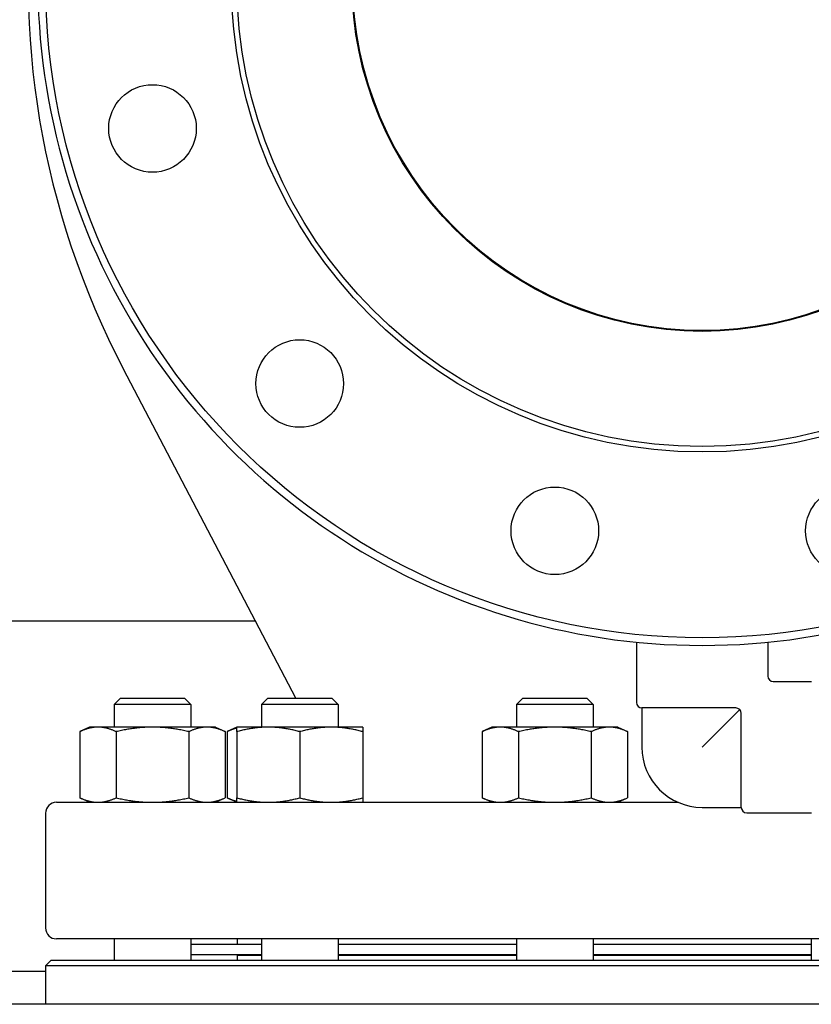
# Model space of a CAD drawing. Header units: inches. Extents: x 18 to 846, y -67 to 561.
# Tile 465 of 656: x 427 to 436, y 257 to 268. Entities that reach past the tile are written whole.
import ezdxf

# ---------------------------------------------------------------- set-up
doc = ezdxf.new("R2010")
doc.units = ezdxf.units.IN
doc.header["$LTSCALE"] = 24
doc.header["$MEASUREMENT"] = 0
doc.layers.add('Visible (ANSI)', color=7, linetype='Continuous', lineweight=30)

msp = doc.modelspace()

# ---------------------------------------------------------------- linework, layer by layer
at = {"layer": 'Visible (ANSI)'}
for p, q in [((430.53924, 260.41536), (428.56975, 264.1727)), ((430.07928, 261.29286), (426.03743, 261.29286)), ((434.42843, 261.05452), (434.42843, 260.36536)), ((435.92843, 261.05452), (435.92843, 260.66786)), ((435.99093, 260.60536), (436.42843, 260.60536)), ((428.53533, 260.41536), (428.46241, 260.34245)), ((428.53533, 260.41536), (429.26449, 260.41536)), ((429.26449, 260.41536), (429.33741, 260.34245)), ((430.21765, 260.41536), (430.14473, 260.34245)), ((430.21765, 260.41536), (430.94682, 260.41536)), ((430.94682, 260.41536), (431.01973, 260.34245)), ((433.13152, 260.41536), (433.05861, 260.34245)), ((433.13152, 260.41536), (433.86069, 260.41536)), ((433.86069, 260.41536), (433.93361, 260.34245)), ((429.33741, 260.34245), (428.46241, 260.34245)), ((428.46241, 260.34245), (428.46241, 260.08436)), ((429.33741, 260.34245), (429.33741, 260.08436)), ((431.01973, 260.34245), (430.14473, 260.34245)), ((430.14473, 260.34245), (430.14473, 260.08436)), ((431.01973, 260.34245), (431.01973, 260.08436)), ((433.93361, 260.34245), (433.05861, 260.34245)), ((433.05861, 260.34245), (433.05861, 260.08436)), ((433.93361, 260.34245), (433.93361, 260.08436)), ((435.56343, 260.30286), (434.49093, 260.30286)), ((434.49093, 260.30286), (434.49093, 259.85536)), ((435.60762, 260.28456), (435.17843, 259.85536)), ((435.62593, 259.16786), (435.62593, 260.24036)), ((428.18091, 260.08436), (428.06968, 260.0325)), ((428.27724, 260.08436), (428.18091, 260.08436)), ((428.89991, 260.08436), (428.27724, 260.08436)), ((429.52258, 260.08436), (428.89991, 260.08436)), ((429.61891, 260.08436), (429.52258, 260.08436)), ((429.61891, 260.08436), (429.73014, 260.0325)), ((429.86323, 260.08436), (429.75201, 260.0325)), ((430.22273, 260.08436), (429.86323, 260.08436)), ((430.94173, 260.08436), (430.22273, 260.08436)), ((431.30123, 260.08436), (430.94173, 260.08436)), ((432.77711, 260.08436), (432.66588, 260.0325)), ((432.87343, 260.08436), (432.77711, 260.08436)), ((433.49611, 260.08436), (432.87343, 260.08436)), ((434.11878, 260.08436), (433.49611, 260.08436)), ((434.21511, 260.08436), (434.11878, 260.08436)), ((434.21511, 260.08436), (434.32633, 260.0325)), ((428.06968, 260.0325), (428.06968, 259.27723)), ((428.4848, 260.0325), (428.4848, 259.27723)), ((429.31503, 260.0325), (429.31503, 259.27723)), ((429.73014, 260.0325), (429.73014, 259.27723)), ((429.75201, 260.0325), (429.75201, 259.27723)), ((429.86323, 260.0325), (429.86323, 259.27723)), ((430.58223, 260.0325), (430.58223, 259.27723)), ((431.30123, 260.0325), (431.30123, 259.27723)), ((432.66588, 260.0325), (432.66588, 259.27723)), ((433.08099, 260.0325), (433.08099, 259.27723)), ((433.91122, 260.0325), (433.91122, 259.27723)), ((434.32633, 260.0325), (434.32633, 259.27723)), ((428.18091, 259.22536), (428.06968, 259.27723)), ((429.61891, 259.22536), (429.73014, 259.27723)), ((429.86323, 259.22536), (429.75201, 259.27723)), ((432.77711, 259.22536), (432.66588, 259.27723)), ((434.21511, 259.22536), (434.32633, 259.27723)), ((427.80343, 259.22536), (434.90319, 259.22536)), ((435.17843, 259.16786), (435.62593, 259.16786)), ((427.67843, 259.10036), (427.67843, 257.79036)), ((435.68843, 259.10536), (436.42843, 259.10536)), ((442.55343, 257.66536), (427.80343, 257.66536)), ((428.46241, 257.66536), (428.46241, 257.42036)), ((429.33741, 257.66536), (429.33741, 257.42036)), ((429.33741, 257.60536), (430.14473, 257.60536)), ((429.86843, 257.66536), (429.86843, 257.60536)), ((430.14473, 257.66536), (430.14473, 257.42036)), ((431.01973, 257.66536), (431.01973, 257.42036)), ((431.01973, 257.60536), (433.05861, 257.60536)), ((433.05861, 257.66536), (433.05861, 257.42036)), ((433.93361, 257.66536), (433.93361, 257.42036)), ((433.93361, 257.60536), (436.42325, 257.60536)), ((436.42325, 257.66536), (436.42325, 257.42036)), ((429.33741, 257.48536), (430.14473, 257.48536)), ((429.86843, 257.48036), (430.14473, 257.48036)), ((429.86843, 257.48036), (429.86843, 257.42036)), ((429.98843, 257.48536), (429.98843, 257.48036)), ((431.01973, 257.48536), (433.05861, 257.48536)), ((431.01973, 257.48036), (433.05861, 257.48036)), ((433.93361, 257.48536), (436.42325, 257.48536)), ((433.93361, 257.48036), (436.42325, 257.48036)), ((427.74093, 257.42036), (427.67843, 257.35786)), ((442.67843, 257.35786), (427.67843, 257.35786)), ((427.67843, 257.35786), (427.67843, 256.91786)), ((427.74093, 257.42036), (442.61593, 257.42036)), ((427.67843, 257.29286), (427.28743, 257.29286)), ((538.67843, 256.91786), (331.67843, 256.91786))]:
    msp.add_line(p, q, dxfattribs=at)
for centre, radius in [((435.17843, 268.60536), 7.5), ((435.17843, 268.60536), 5.378), ((435.17843, 268.60536), 5.315), ((435.17843, 268.60536), 4), ((435.17843, 268.60536), 3.99), ((428.89991, 266.92304), 0.5), ((430.58223, 264.00917), 0.5), ((433.49611, 262.32685), 0.5), ((436.86075, 262.32685), 0.5)]:
    msp.add_circle(centre, radius, dxfattribs=at)
for centre, radius, start, end in [((437.02625, 268.60536), 9.54783, 136.081373, 207.662302), ((435.17843, 268.60536), 7.588, 134.247392, 45.752608), ((435.99093, 260.66786), 0.0625, 180, 270), ((434.49093, 260.36536), 0.0625, 180, 270), ((435.56343, 260.24036), 0.0625, 0, 90), ((435.17843, 259.85536), 0.6875, 180, 270), ((427.80343, 259.10036), 0.125, 90, 180), ((435.68843, 259.16786), 0.0625, 180, 270), ((427.80343, 257.79036), 0.125, 180, 270)]:
    msp.add_arc(centre, radius, start, end, dxfattribs=at)
for points, weights in [([(428.27724, 260.08436), (428.18091, 260.08436), (428.06968, 260.0325)], [1, 1.0379548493, 1]), ([(428.4848, 260.0325), (428.37357, 260.08436), (428.27724, 260.08436)], [1, 1.0379548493, 1]), ([(428.89991, 260.08436), (428.70726, 260.08436), (428.4848, 260.0325)], [1, 1.0379548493, 1]), ([(429.31503, 260.0325), (429.09257, 260.08436), (428.89991, 260.08436)], [1, 1.0379548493, 1]), ([(429.52258, 260.08436), (429.42626, 260.08436), (429.31503, 260.0325)], [1, 1.0379548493, 1]), ([(429.73014, 260.0325), (429.61891, 260.08436), (429.52258, 260.08436)], [1, 1.0379548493, 1]), ([(429.86323, 260.07254), (429.81065, 260.05985), (429.75201, 260.0325)], [1.01895290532, 1.01965956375, 1]), ([(429.86323, 260.0325), (429.86323, 260.08436), (429.86323, 260.08436)], [1, 1.0379548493, 1]), ([(430.22273, 260.08436), (430.05589, 260.08436), (429.86323, 260.0325)], [1, 1.0379548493, 1]), ([(430.58223, 260.0325), (430.38958, 260.08436), (430.22273, 260.08436)], [1, 1.0379548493, 1]), ([(430.94173, 260.08436), (430.77489, 260.08436), (430.58223, 260.0325)], [1, 1.0379548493, 1]), ([(431.30123, 260.0325), (431.10858, 260.08436), (430.94173, 260.08436)], [1, 1.0379548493, 1]), ([(431.30123, 260.08436), (431.30123, 260.08436), (431.30123, 260.0325)], [1, 1.0379548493, 1]), ([(432.87343, 260.08436), (432.77711, 260.08436), (432.66588, 260.0325)], [1, 1.0379548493, 1]), ([(433.08099, 260.0325), (432.96976, 260.08436), (432.87343, 260.08436)], [1, 1.0379548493, 1]), ([(433.49611, 260.08436), (433.30345, 260.08436), (433.08099, 260.0325)], [1, 1.0379548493, 1]), ([(433.91122, 260.0325), (433.68876, 260.08436), (433.49611, 260.08436)], [1, 1.0379548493, 1]), ([(434.11878, 260.08436), (434.02245, 260.08436), (433.91122, 260.0325)], [1, 1.0379548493, 1]), ([(434.32633, 260.0325), (434.21511, 260.08436), (434.11878, 260.08436)], [1, 1.0379548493, 1]), ([(428.06968, 259.27723), (428.18091, 259.22536), (428.27724, 259.22536)], [1, 1.0379548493, 1]), ([(428.27724, 259.22536), (428.37357, 259.22536), (428.4848, 259.27723)], [1, 1.0379548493, 1]), ([(428.4848, 259.27723), (428.70726, 259.22536), (428.89991, 259.22536)], [1, 1.0379548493, 1]), ([(428.89991, 259.22536), (429.09257, 259.22536), (429.31503, 259.27723)], [1, 1.0379548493, 1]), ([(429.31503, 259.27723), (429.42626, 259.22536), (429.52258, 259.22536)], [1, 1.0379548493, 1]), ([(429.52258, 259.22536), (429.61891, 259.22536), (429.73014, 259.27723)], [1, 1.0379548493, 1]), ([(429.75201, 259.27723), (429.81065, 259.24988), (429.86323, 259.23719)], [1, 1.01965956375, 1.01895290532]), ([(429.86323, 259.27723), (430.05589, 259.22536), (430.22273, 259.22536)], [1, 1.0379548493, 1]), ([(429.86323, 259.22536), (429.86323, 259.22536), (429.86323, 259.27723)], [1, 1.0379548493, 1]), ([(430.22273, 259.22536), (430.38958, 259.22536), (430.58223, 259.27723)], [1, 1.0379548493, 1]), ([(430.58223, 259.27723), (430.77489, 259.22536), (430.94173, 259.22536)], [1, 1.0379548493, 1]), ([(430.94173, 259.22536), (431.10858, 259.22536), (431.30123, 259.27723)], [1, 1.0379548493, 1]), ([(431.30123, 259.27723), (431.30123, 259.22536), (431.30123, 259.22536)], [1, 1.0379548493, 1]), ([(432.66588, 259.27723), (432.77711, 259.22536), (432.87343, 259.22536)], [1, 1.0379548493, 1]), ([(432.87343, 259.22536), (432.96976, 259.22536), (433.08099, 259.27723)], [1, 1.0379548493, 1]), ([(433.08099, 259.27723), (433.30345, 259.22536), (433.49611, 259.22536)], [1, 1.0379548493, 1]), ([(433.49611, 259.22536), (433.68876, 259.22536), (433.91122, 259.27723)], [1, 1.0379548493, 1]), ([(433.91122, 259.27723), (434.02245, 259.22536), (434.11878, 259.22536)], [1, 1.0379548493, 1]), ([(434.11878, 259.22536), (434.21511, 259.22536), (434.32633, 259.27723)], [1, 1.0379548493, 1])]:
    msp.add_rational_spline(points, weights, degree=2, dxfattribs=at)

doc.saveas('drawing.dxf')
